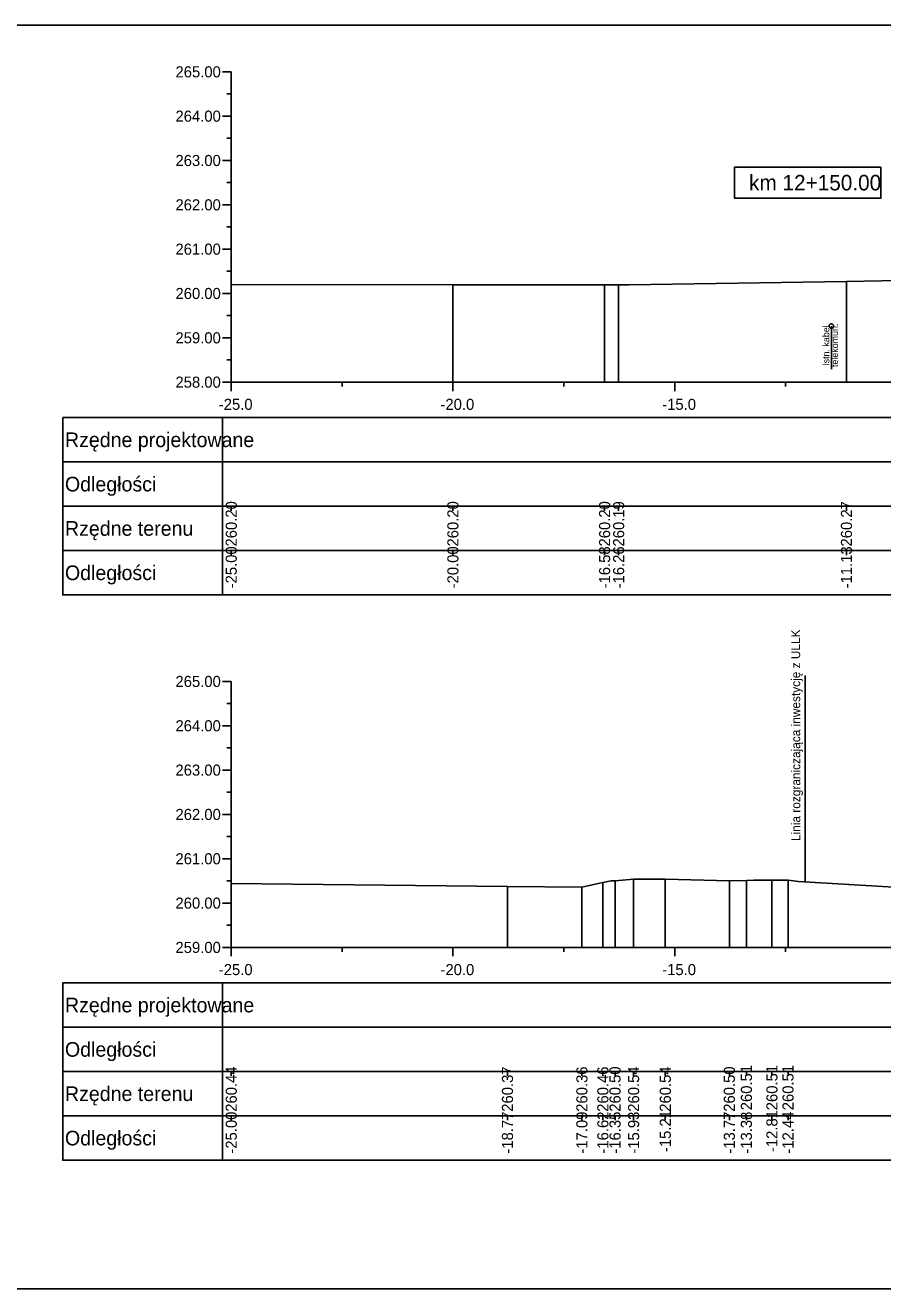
# Model space of a CAD drawing. Extents: x 6516023 to 6560129, y 5513077 to 5529206.
# Drawn here: x 6516978.76 to 6516998.1, y 5513396.29 to 5513424.79 of the extents above; entities that cross this region are included whole.
import ezdxf

# ---------------------------------------------------------------- set-up
doc = ezdxf.new("R2010")
doc.units = 0
for name, color, linetype in [('TOR_PRZEK_P-kable', 7, 'Continuous'), ('TOR_PRZEK_P-tabelka istniejace', 7, 'Continuous'), ('TOR_PRZEK_P-tabelka projektowane', 7, 'Continuous'), ('TOR_PRZEK_P-teren istniejacy', 7, 'Continuous'), ('TOR_PRZEK_P-uklad odniesienia', 7, 'Continuous'), ('TOR_PS_T-granica PKP-projektowana', 7, 'Continuous'), ('TOR_RAMKI-ramka+tabelka 1', 7, 'Continuous')]:
    doc.layers.add(name, color=color, linetype=linetype)

msp = doc.modelspace()

# ---------------------------------------------------------------- linework, layer by layer
at = {"layer": 'TOR_PRZEK_P-kable'}
msp.add_line((6516996.944, 5513418.005), (6516996.944, 5513417.031), dxfattribs=at)
msp.add_circle((6516996.944, 5513418.005), 0.05, dxfattribs=at)
at = {"layer": 'TOR_PRZEK_P-tabelka istniejace'}
for p, q in [((6516979.61, 5513413.939), (6516979.61, 5513411.939)), ((6516983.21, 5513413.939), (6516983.21, 5513411.939)), ((6516983.41, 5513413.839), (6516983.41, 5513413.939)), ((6516988.408, 5513413.839), (6516988.408, 5513413.939)), ((6516991.83, 5513413.839), (6516991.83, 5513413.939)), ((6516992.147, 5513413.839), (6516992.147, 5513413.939)), ((6516997.284, 5513413.839), (6516997.284, 5513413.939)), ((6516979.61, 5513412.939), (6517033.41, 5513412.939)), ((6516983.41, 5513412.839), (6516983.41, 5513412.939)), ((6516988.408, 5513412.839), (6516988.408, 5513412.939)), ((6516991.83, 5513412.839), (6516991.83, 5513412.939)), ((6516992.147, 5513412.839), (6516992.147, 5513412.939)), ((6516997.284, 5513412.839), (6516997.284, 5513412.939)), ((6516979.61, 5513401.188), (6516979.61, 5513399.188)), ((6516983.21, 5513401.188), (6516983.21, 5513399.188)), ((6516983.41, 5513401.088), (6516983.41, 5513401.188)), ((6516989.639, 5513401.088), (6516989.639, 5513401.188)), ((6516991.317, 5513401.088), (6516991.317, 5513401.188)), ((6516991.79, 5513401.088), (6516991.79, 5513401.188)), ((6516992.065, 5513401.088), (6516992.065, 5513401.188)), ((6516992.484, 5513401.088), (6516992.484, 5513401.188)), ((6516993.199, 5513401.088), (6516993.199, 5513401.188)), ((6516994.643, 5513401.088), (6516994.643, 5513401.188)), ((6516995.027, 5513401.088), (6516995.027, 5513401.188)), ((6516995.603, 5513401.088), (6516995.603, 5513401.188)), ((6516995.966, 5513401.088), (6516995.966, 5513401.188)), ((6516979.61, 5513400.188), (6517033.41, 5513400.188)), ((6516983.41, 5513400.088), (6516983.41, 5513400.188)), ((6516989.639, 5513400.088), (6516989.639, 5513400.188)), ((6516991.317, 5513400.088), (6516991.317, 5513400.188)), ((6516991.79, 5513400.088), (6516991.79, 5513400.188)), ((6516992.065, 5513400.088), (6516992.065, 5513400.188)), ((6516992.484, 5513400.088), (6516992.484, 5513400.188)), ((6516993.199, 5513400.088), (6516993.199, 5513400.188)), ((6516994.643, 5513400.088), (6516994.643, 5513400.188)), ((6516995.027, 5513400.088), (6516995.027, 5513400.188)), ((6516995.603, 5513400.088), (6516995.603, 5513400.188)), ((6516995.966, 5513400.088), (6516995.966, 5513400.188))]:
    msp.add_line(p, q, dxfattribs=at)
for points in [[(6516983.41, 5513418.942), (6516983.41, 5513416.939), (6516983.41, 5513416.809), (6516983.41, 5513416.739)], [(6516988.408, 5513418.936), (6516988.408, 5513416.939), (6516988.408, 5513416.809), (6516988.408, 5513416.739)], [(6516991.83, 5513418.936), (6516991.83, 5513416.939), (6516991.83, 5513416.809), (6516991.83, 5513416.739)], [(6516992.147, 5513418.934), (6516992.147, 5513416.939), (6516992.147, 5513416.809), (6516992.147, 5513416.739)], [(6516997.284, 5513419.01), (6516997.284, 5513416.939), (6516997.284, 5513416.809), (6516997.284, 5513416.739)], [(6516983.41, 5513405.432), (6516983.41, 5513404.188), (6516983.41, 5513404.058), (6516983.41, 5513403.988)], [(6516991.79, 5513405.449), (6516991.79, 5513404.188), (6516991.79, 5513404.058), (6516991.79, 5513403.988)], [(6516992.065, 5513405.487), (6516992.065, 5513404.188), (6516992.065, 5513404.058), (6516992.065, 5513403.988)], [(6516992.484, 5513405.53), (6516992.484, 5513404.188), (6516992.484, 5513404.058), (6516992.484, 5513403.988)], [(6516993.199, 5513405.527), (6516993.199, 5513404.188), (6516993.199, 5513404.058), (6516993.199, 5513403.988)], [(6516994.643, 5513405.491), (6516994.643, 5513404.188), (6516994.643, 5513404.058), (6516994.643, 5513403.988)], [(6516995.027, 5513405.497), (6516995.027, 5513404.188), (6516995.027, 5513404.058), (6516995.027, 5513403.988)], [(6516995.603, 5513405.502), (6516995.603, 5513404.188), (6516995.603, 5513404.058), (6516995.603, 5513403.988)], [(6516995.966, 5513405.503), (6516995.966, 5513404.188), (6516995.966, 5513404.058), (6516995.966, 5513403.988)], [(6516989.639, 5513405.361), (6516989.639, 5513404.188), (6516989.639, 5513404.058), (6516989.639, 5513403.988)], [(6516991.317, 5513405.349), (6516991.317, 5513404.188), (6516991.317, 5513404.058), (6516991.317, 5513403.988)]]:
    msp.add_lwpolyline(points, dxfattribs=at)
for points in [[(6516979.61, 5513413.939), (6516979.61, 5513411.939), (6517033.41, 5513411.939), (6517033.41, 5513413.939)], [(6516979.61, 5513401.188), (6516979.61, 5513399.188), (6517033.41, 5513399.188), (6517033.41, 5513401.188)]]:
    msp.add_lwpolyline(points, close=True, dxfattribs=at)
at = {"layer": 'TOR_PRZEK_P-tabelka projektowane'}
for p, q in [((6516979.61, 5513415.939), (6516979.61, 5513413.939)), ((6516983.21, 5513415.939), (6516983.21, 5513413.939)), ((6516979.61, 5513414.939), (6517033.41, 5513414.939)), ((6516979.61, 5513403.188), (6516979.61, 5513401.188)), ((6516983.21, 5513403.188), (6516983.21, 5513401.188)), ((6516979.61, 5513402.188), (6517033.41, 5513402.188))]:
    msp.add_line(p, q, dxfattribs=at)
for points in [[(6516979.61, 5513415.939), (6516979.61, 5513413.939), (6517033.41, 5513413.939), (6517033.41, 5513415.939)], [(6516979.61, 5513403.188), (6516979.61, 5513401.188), (6517033.41, 5513401.188), (6517033.41, 5513403.188)]]:
    msp.add_lwpolyline(points, close=True, dxfattribs=at)
at = {"layer": 'TOR_PRZEK_P-teren istniejacy'}
for points in [[(6516983.41, 5513418.942), (6516988.408, 5513418.936), (6516991.83, 5513418.936), (6516992.147, 5513418.934), (6516992.38, 5513418.937), (6516997.284, 5513419.01), (6517000.889, 5513419.075), (6517002.111, 5513419.768), (6517004.055, 5513420.51), (6517004.432, 5513420.722), (6517004.862, 5513420.87), (6517005.246, 5513421.001), (6517006.061, 5513421.261), (6517007.632, 5513421.265), (6517008.825, 5513421.224), (6517009.179, 5513421.148), (6517009.568, 5513421.152), (6517009.933, 5513421.14), (6517010.087, 5513421.091), (6517013.187, 5513419.379), (6517015.881, 5513418.038), (6517016.273, 5513418.048)], [(6516983.41, 5513405.432), (6516989.639, 5513405.361), (6516991.317, 5513405.349), (6516991.79, 5513405.449), (6516991.978, 5513405.493), (6516992.065, 5513405.487), (6516992.484, 5513405.53), (6516993.199, 5513405.527), (6516994.643, 5513405.491), (6516995.027, 5513405.497), (6516995.193, 5513405.508), (6516995.603, 5513405.502), (6516995.966, 5513405.503), (6516996.205, 5513405.475), (6516999.114, 5513405.303)]]:
    msp.add_lwpolyline(points, dxfattribs=at)
at = {"layer": 'TOR_PRZEK_P-uklad odniesienia'}
for p, q in [((6516983.21, 5513423.739), (6516983.41, 5513423.739)), ((6516983.41, 5513423.739), (6516983.41, 5513416.739)), ((6516983.31, 5513423.239), (6516983.41, 5513423.239)), ((6516983.21, 5513422.739), (6516983.41, 5513422.739)), ((6516983.31, 5513422.239), (6516983.41, 5513422.239)), ((6516983.21, 5513421.739), (6516983.41, 5513421.739)), ((6516983.31, 5513421.239), (6516983.41, 5513421.239)), ((6516983.21, 5513420.739), (6516983.41, 5513420.739)), ((6516983.31, 5513420.239), (6516983.41, 5513420.239)), ((6516983.21, 5513419.739), (6516983.41, 5513419.739)), ((6516983.31, 5513419.239), (6516983.41, 5513419.239)), ((6516983.21, 5513418.739), (6516983.41, 5513418.739)), ((6516983.31, 5513418.239), (6516983.41, 5513418.239)), ((6516983.21, 5513417.739), (6516983.41, 5513417.739)), ((6516983.31, 5513417.239), (6516983.41, 5513417.239)), ((6516983.21, 5513416.739), (6516983.41, 5513416.739)), ((6516983.41, 5513416.739), (6517033.41, 5513416.739)), ((6516983.41, 5513416.539), (6516983.41, 5513416.739)), ((6516985.91, 5513416.639), (6516985.91, 5513416.739)), ((6516988.41, 5513416.539), (6516988.41, 5513416.739)), ((6516990.91, 5513416.639), (6516990.91, 5513416.739)), ((6516993.41, 5513416.539), (6516993.41, 5513416.739)), ((6516995.91, 5513416.639), (6516995.91, 5513416.739)), ((6516983.21, 5513409.988), (6516983.41, 5513409.988)), ((6516983.41, 5513409.988), (6516983.41, 5513403.988)), ((6516983.31, 5513409.488), (6516983.41, 5513409.488)), ((6516983.21, 5513408.988), (6516983.41, 5513408.988)), ((6516983.31, 5513408.488), (6516983.41, 5513408.488)), ((6516983.21, 5513407.988), (6516983.41, 5513407.988)), ((6516983.31, 5513407.488), (6516983.41, 5513407.488)), ((6516983.21, 5513406.988), (6516983.41, 5513406.988)), ((6516983.31, 5513406.488), (6516983.41, 5513406.488)), ((6516983.21, 5513405.988), (6516983.41, 5513405.988)), ((6516983.31, 5513405.488), (6516983.41, 5513405.488)), ((6516983.21, 5513404.988), (6516983.41, 5513404.988)), ((6516983.31, 5513404.488), (6516983.41, 5513404.488)), ((6516983.21, 5513403.988), (6516983.41, 5513403.988)), ((6516983.41, 5513403.988), (6517033.41, 5513403.988)), ((6516983.41, 5513403.788), (6516983.41, 5513403.988)), ((6516985.91, 5513403.888), (6516985.91, 5513403.988)), ((6516988.41, 5513403.788), (6516988.41, 5513403.988)), ((6516990.91, 5513403.888), (6516990.91, 5513403.988)), ((6516993.41, 5513403.788), (6516993.41, 5513403.988)), ((6516995.91, 5513403.888), (6516995.91, 5513403.988))]:
    msp.add_line(p, q, dxfattribs=at)
msp.add_lwpolyline([(6516998.06, 5513421.589), (6516994.76, 5513421.589), (6516994.76, 5513420.889), (6516998.06, 5513420.889)], close=True, dxfattribs=at)
at = {"layer": 'TOR_PS_T-granica PKP-projektowana'}
msp.add_line((6516996.354, 5513405.467), (6516996.354, 5513410.124), dxfattribs=at)
at = {"layer": 'TOR_RAMKI-ramka+tabelka 1'}
msp.add_lwpolyline([(6516805.96, 5513424.789), (6517053.46, 5513424.789), (6517053.46, 5513396.289), (6516805.96, 5513396.289)], close=True, dxfattribs=at)

# ---------------------------------------------------------------- texts
at = {"layer": 'TOR_PRZEK_P-kable'}
for s, height, p in [('Istn. kabel', 0.14999, (6516996.899, 5513417.107)), ('telekomun.', 0.15, (6516997.094, 5513417.079))]:
    msp.add_text(s, height=height, rotation=90.0511, dxfattribs=at).set_placement(p)
at = {"layer": 'TOR_PRZEK_P-tabelka istniejace'}
for s, p in [('260.20', (6516983.535, 5513413.031)), ('260.20', (6516988.533, 5513413.031)), ('260.20', (6516991.955, 5513413.031)), ('260.19', (6516992.272, 5513413.031)), ('260.27', (6516997.409, 5513413.031)), ('-25.00', (6516983.535, 5513412.088)), ('-20.00', (6516988.533, 5513412.088)), ('-16.58', (6516991.955, 5513412.087)), ('-16.26', (6516992.272, 5513412.087)), ('-11.13', (6516997.409, 5513412.087)), ('260.44', (6516983.535, 5513400.281)), ('260.37', (6516989.764, 5513400.281)), ('260.36', (6516991.442, 5513400.28)), ('260.46', (6516991.915, 5513400.28)), ('260.50', (6516992.19, 5513400.281)), ('260.54', (6516992.609, 5513400.281)), ('260.54', (6516993.324, 5513400.281)), ('260.50', (6516994.768, 5513400.281)), ('260.51', (6516995.152, 5513400.315)), ('260.51', (6516995.728, 5513400.315)), ('260.51', (6516996.091, 5513400.315)), ('-25.00', (6516983.535, 5513399.337)), ('-18.77', (6516989.764, 5513399.337)), ('-17.09', (6516991.442, 5513399.337)), ('-16.62', (6516991.915, 5513399.338)), ('-16.35', (6516992.19, 5513399.336)), ('-15.93', (6516992.609, 5513399.336)), ('-15.21', (6516993.324, 5513399.371)), ('-13.77', (6516994.768, 5513399.337)), ('-13.38', (6516995.152, 5513399.336)), ('-12.81', (6516995.728, 5513399.371)), ('-12.44', (6516996.091, 5513399.337))]:
    msp.add_text(s, height=0.25, rotation=90, dxfattribs=at).set_placement(p)
for s, p in [('Rzędne terenu', (6516979.66, 5513413.274)), ('Odległości', (6516979.66, 5513412.274)), ('Rzędne terenu', (6516979.66, 5513400.523)), ('Odległości', (6516979.66, 5513399.523))]:
    msp.add_text(s, height=0.33, dxfattribs=at).set_placement(p)
at = {"layer": 'TOR_PRZEK_P-tabelka projektowane'}
for s, p in [('Rzędne projektowane', (6516979.66, 5513415.274)), ('Odległości', (6516979.66, 5513414.274)), ('Rzędne projektowane', (6516979.66, 5513402.523)), ('Odległości', (6516979.66, 5513401.523))]:
    msp.add_text(s, height=0.33, dxfattribs=at).set_placement(p)
at = {"layer": 'TOR_PRZEK_P-uklad odniesienia'}
for s, height, p in [('265.00', 0.25, (6516982.152, 5513423.614)), ('264.00', 0.25, (6516982.152, 5513422.614)), ('263.00', 0.25, (6516982.152, 5513421.614)), ('km 12+150.00', 0.35, (6516995.088, 5513421.064)), ('262.00', 0.25, (6516982.152, 5513420.614)), ('261.00', 0.25, (6516982.152, 5513419.614)), ('260.00', 0.25, (6516982.152, 5513418.614)), ('259.00', 0.25, (6516982.152, 5513417.614)), ('258.00', 0.25, (6516982.152, 5513416.614)), ('-', 0.0001, (6516983.41, 5513416.739)), ('-25.0', 0.25, (6516983.129, 5513416.114)), ('-20.0', 0.25, (6516988.129, 5513416.114)), ('-15.0', 0.25, (6516993.129, 5513416.114)), ('265.00', 0.25, (6516982.152, 5513409.863)), ('264.00', 0.25, (6516982.152, 5513408.863)), ('263.00', 0.25, (6516982.152, 5513407.863)), ('262.00', 0.25, (6516982.152, 5513406.863)), ('261.00', 0.25, (6516982.152, 5513405.863)), ('260.00', 0.25, (6516982.152, 5513404.863)), ('259.00', 0.25, (6516982.152, 5513403.863)), ('-', 0.0001, (6516983.41, 5513403.988)), ('-25.0', 0.25, (6516983.129, 5513403.363)), ('-20.0', 0.25, (6516988.129, 5513403.363)), ('-15.0', 0.25, (6516993.129, 5513403.363))]:
    msp.add_text(s, height=height, dxfattribs=at).set_placement(p)
at = {"layer": 'TOR_PS_T-granica PKP-projektowana'}
msp.add_text('Linia rozgraniczająca inwestycję z ULLK', height=0.2, rotation=90.0511, dxfattribs=at).set_placement((6516996.243, 5513406.388))

doc.saveas('drawing.dxf')
